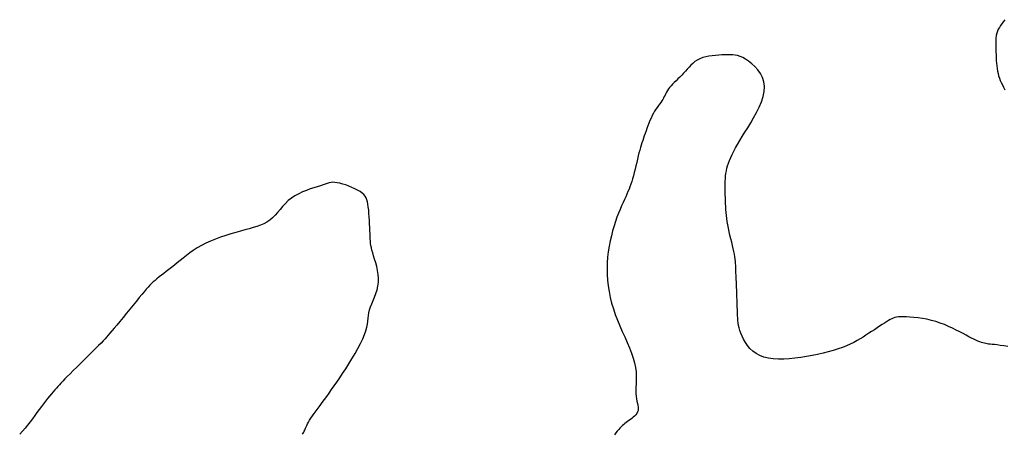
# Model space of a CAD drawing. Header units: millimetres. Extents: x 32690613 to 32693367, y 5343692 to 5344708.
# Tile 961 of 1009: x 32693182 to 32693203, y 5344587 to 5344596. Entities that reach past the tile are written whole.
import ezdxf

# ---------------------------------------------------------------- set-up
doc = ezdxf.new("R2010")
doc.units = ezdxf.units.MM
doc.header["$LTSCALE"] = 20
doc.layers.add('02-DGM_HL_491.00', color=62, linetype='Continuous')

msp = doc.modelspace()

# ---------------------------------------------------------------- linework, layer by layer
at = {"layer": '02-DGM_HL_491.00', "elevation": 491, "flags": 128}
for points in [[(32693203.121, 5344595.966), (32693203.09, 5344595.92), (32693203.06, 5344595.878), (32693203.031, 5344595.839), (32693203.004, 5344595.8), (32693202.981, 5344595.761), (32693202.962, 5344595.718), (32693202.947, 5344595.672), (32693202.936, 5344595.621), (32693202.93, 5344595.567), (32693202.926, 5344595.51), (32693202.925, 5344595.451), (32693202.925, 5344595.391), (32693202.927, 5344595.329), (32693202.929, 5344595.267), (32693202.932, 5344595.204), (32693202.934, 5344595.142), (32693202.938, 5344595.081), (32693202.942, 5344595.02), (32693202.948, 5344594.961), (32693202.955, 5344594.904), (32693202.964, 5344594.849), (32693202.975, 5344594.796), (32693202.989, 5344594.745), (32693203.005, 5344594.697), (32693203.024, 5344594.649), (32693203.045, 5344594.6), (32693203.07, 5344594.551), (32693203.096, 5344594.5), (32693203.126, 5344594.445)], [(32693203.185, 5344588.869), (32693203.1, 5344588.882), (32693203.023, 5344588.893), (32693202.955, 5344588.902), (32693202.898, 5344588.909), (32693202.849, 5344588.914), (32693202.807, 5344588.918), (32693202.77, 5344588.922), (32693202.738, 5344588.926), (32693202.708, 5344588.931), (32693202.678, 5344588.937), (32693202.648, 5344588.945), (32693202.615, 5344588.956), (32693202.579, 5344588.969), (32693202.539, 5344588.985), (32693202.496, 5344589.004), (32693202.449, 5344589.026), (32693202.398, 5344589.051), (32693202.341, 5344589.079), (32693202.28, 5344589.112), (32693202.214, 5344589.147), (32693202.142, 5344589.185), (32693202.066, 5344589.225), (32693201.985, 5344589.266), (32693201.9, 5344589.305), (32693201.812, 5344589.343), (32693201.72, 5344589.378), (32693201.625, 5344589.41), (32693201.528, 5344589.436), (32693201.429, 5344589.458), (32693201.331, 5344589.476), (32693201.236, 5344589.49), (32693201.145, 5344589.5), (32693201.059, 5344589.507), (32693200.982, 5344589.511), (32693200.914, 5344589.513), (32693200.857, 5344589.513), (32693200.809, 5344589.51), (32693200.768, 5344589.505), (32693200.732, 5344589.496), (32693200.698, 5344589.485), (32693200.666, 5344589.471), (32693200.633, 5344589.452), (32693200.596, 5344589.431), (32693200.554, 5344589.405), (32693200.507, 5344589.375), (32693200.456, 5344589.343), (32693200.402, 5344589.308), (32693200.346, 5344589.271), (32693200.287, 5344589.233), (32693200.227, 5344589.194), (32693200.166, 5344589.154), (32693200.105, 5344589.114), (32693200.042, 5344589.074), (32693199.978, 5344589.035), (32693199.911, 5344588.996), (32693199.84, 5344588.958), (32693199.764, 5344588.92), (32693199.683, 5344588.884), (32693199.594, 5344588.848), (32693199.498, 5344588.814), (32693199.394, 5344588.781), (32693199.285, 5344588.75), (32693199.171, 5344588.721), (32693199.053, 5344588.694), (32693198.932, 5344588.67), (32693198.809, 5344588.648), (32693198.685, 5344588.629), (32693198.561, 5344588.613), (32693198.438, 5344588.602), (32693198.317, 5344588.595), (32693198.2, 5344588.595), (32693198.088, 5344588.601), (32693197.982, 5344588.616), (32693197.883, 5344588.639), (32693197.794, 5344588.672), (32693197.714, 5344588.716), (32693197.643, 5344588.768), (32693197.582, 5344588.827), (32693197.528, 5344588.891), (32693197.482, 5344588.958), (32693197.444, 5344589.026), (32693197.412, 5344589.093), (32693197.386, 5344589.157), (32693197.365, 5344589.216), (32693197.349, 5344589.272), (32693197.337, 5344589.325), (32693197.328, 5344589.377), (32693197.322, 5344589.429), (32693197.318, 5344589.482), (32693197.315, 5344589.538), (32693197.313, 5344589.599), (32693197.31, 5344589.663), (32693197.308, 5344589.732), (32693197.305, 5344589.803), (32693197.302, 5344589.876), (32693197.299, 5344589.949), (32693197.296, 5344590.02), (32693197.294, 5344590.089), (32693197.291, 5344590.154), (32693197.289, 5344590.214), (32693197.287, 5344590.269), (32693197.285, 5344590.321), (32693197.283, 5344590.369), (32693197.281, 5344590.414), (32693197.279, 5344590.458), (32693197.278, 5344590.501), (32693197.276, 5344590.542), (32693197.274, 5344590.584), (32693197.272, 5344590.626), (32693197.269, 5344590.67), (32693197.266, 5344590.716), (32693197.26, 5344590.764), (32693197.254, 5344590.815), (32693197.244, 5344590.87), (32693197.233, 5344590.93), (32693197.219, 5344590.994), (32693197.203, 5344591.063), (32693197.185, 5344591.135), (32693197.166, 5344591.209), (32693197.148, 5344591.284), (32693197.13, 5344591.36), (32693197.114, 5344591.435), (32693197.099, 5344591.508), (32693197.087, 5344591.58), (32693197.078, 5344591.649), (32693197.07, 5344591.716), (32693197.064, 5344591.781), (32693197.06, 5344591.846), (32693197.056, 5344591.909), (32693197.053, 5344591.972), (32693197.051, 5344592.035), (32693197.048, 5344592.097), (32693197.046, 5344592.159), (32693197.044, 5344592.221), (32693197.043, 5344592.282), (32693197.043, 5344592.343), (32693197.043, 5344592.403), (32693197.045, 5344592.461), (32693197.049, 5344592.518), (32693197.054, 5344592.574), (32693197.06, 5344592.629), (32693197.07, 5344592.684), (32693197.082, 5344592.738), (32693197.097, 5344592.794), (32693197.115, 5344592.852), (32693197.138, 5344592.911), (32693197.164, 5344592.973), (32693197.195, 5344593.038), (32693197.231, 5344593.108), (32693197.271, 5344593.181), (32693197.315, 5344593.258), (32693197.364, 5344593.341), (32693197.416, 5344593.429), (32693197.473, 5344593.522), (32693197.534, 5344593.621), (32693197.598, 5344593.727), (32693197.663, 5344593.837), (32693197.726, 5344593.951), (32693197.783, 5344594.066), (32693197.832, 5344594.182), (32693197.87, 5344594.296), (32693197.893, 5344594.407), (32693197.899, 5344594.514), (32693197.885, 5344594.615), (32693197.854, 5344594.709), (32693197.809, 5344594.797), (32693197.753, 5344594.877), (32693197.689, 5344594.948), (32693197.622, 5344595.011), (32693197.553, 5344595.065), (32693197.487, 5344595.11), (32693197.425, 5344595.144), (32693197.368, 5344595.169), (32693197.314, 5344595.187), (32693197.261, 5344595.198), (32693197.208, 5344595.204), (32693197.155, 5344595.206), (32693197.098, 5344595.205), (32693197.038, 5344595.203), (32693196.973, 5344595.201), (32693196.905, 5344595.197), (32693196.834, 5344595.192), (32693196.762, 5344595.184), (32693196.691, 5344595.174), (32693196.621, 5344595.16), (32693196.555, 5344595.142), (32693196.493, 5344595.118), (32693196.438, 5344595.09), (32693196.387, 5344595.056), (32693196.341, 5344595.018), (32693196.298, 5344594.978), (32693196.258, 5344594.935), (32693196.219, 5344594.891), (32693196.18, 5344594.847), (32693196.14, 5344594.803), (32693196.1, 5344594.76), (32693196.058, 5344594.719), (32693196.017, 5344594.679), (32693195.976, 5344594.64), (32693195.937, 5344594.603), (32693195.9, 5344594.566), (32693195.867, 5344594.53), (32693195.837, 5344594.495), (32693195.811, 5344594.461), (32693195.789, 5344594.427), (32693195.77, 5344594.394), (32693195.753, 5344594.361), (32693195.737, 5344594.329), (32693195.721, 5344594.297), (32693195.705, 5344594.265), (32693195.686, 5344594.233), (32693195.665, 5344594.201), (32693195.642, 5344594.168), (32693195.618, 5344594.134), (32693195.592, 5344594.099), (32693195.565, 5344594.062), (32693195.538, 5344594.022), (32693195.51, 5344593.979), (32693195.484, 5344593.933), (32693195.458, 5344593.883), (32693195.433, 5344593.831), (32693195.409, 5344593.776), (32693195.386, 5344593.719), (32693195.364, 5344593.662), (32693195.343, 5344593.605), (32693195.323, 5344593.549), (32693195.304, 5344593.495), (32693195.285, 5344593.444), (32693195.268, 5344593.394), (32693195.251, 5344593.344), (32693195.234, 5344593.295), (32693195.218, 5344593.244), (32693195.202, 5344593.19), (32693195.186, 5344593.134), (32693195.17, 5344593.073), (32693195.154, 5344593.007), (32693195.137, 5344592.938), (32693195.12, 5344592.866), (32693195.102, 5344592.792), (32693195.085, 5344592.719), (32693195.067, 5344592.647), (32693195.049, 5344592.577), (32693195.031, 5344592.512), (32693195.012, 5344592.451), (32693194.993, 5344592.394), (32693194.973, 5344592.339), (32693194.953, 5344592.286), (32693194.931, 5344592.233), (32693194.907, 5344592.178), (32693194.881, 5344592.121), (32693194.854, 5344592.06), (32693194.824, 5344591.994), (32693194.792, 5344591.922), (32693194.759, 5344591.845), (32693194.726, 5344591.763), (32693194.692, 5344591.676), (32693194.659, 5344591.583), (32693194.627, 5344591.486), (32693194.597, 5344591.383), (32693194.569, 5344591.275), (32693194.543, 5344591.163), (32693194.521, 5344591.047), (32693194.503, 5344590.927), (32693194.489, 5344590.806), (32693194.48, 5344590.682), (32693194.476, 5344590.558), (32693194.478, 5344590.433), (32693194.486, 5344590.308), (32693194.5, 5344590.184), (32693194.52, 5344590.059), (32693194.545, 5344589.935), (32693194.576, 5344589.811), (32693194.613, 5344589.688), (32693194.654, 5344589.564), (32693194.7, 5344589.441), (32693194.751, 5344589.318), (32693194.804, 5344589.196), (32693194.859, 5344589.075), (32693194.912, 5344588.956), (32693194.962, 5344588.839), (32693195.007, 5344588.726), (32693195.046, 5344588.616), (32693195.076, 5344588.51), (32693195.096, 5344588.409), (32693195.107, 5344588.314), (32693195.111, 5344588.222), (32693195.111, 5344588.136), (32693195.108, 5344588.056), (32693195.104, 5344587.98), (32693195.102, 5344587.909), (32693195.102, 5344587.844), (32693195.107, 5344587.784), (32693195.115, 5344587.73), (32693195.125, 5344587.679), (32693195.135, 5344587.633), (32693195.144, 5344587.59), (32693195.151, 5344587.551), (32693195.153, 5344587.514), (32693195.149, 5344587.479), (32693195.139, 5344587.446), (32693195.122, 5344587.415), (32693195.1, 5344587.386), (32693195.074, 5344587.358), (32693195.045, 5344587.332), (32693195.015, 5344587.307), (32693194.983, 5344587.283), (32693194.952, 5344587.26), (32693194.923, 5344587.239), (32693194.894, 5344587.217), (32693194.866, 5344587.196), (32693194.839, 5344587.174), (32693194.812, 5344587.151), (32693194.785, 5344587.125), (32693194.757, 5344587.097), (32693194.729, 5344587.066), (32693194.699, 5344587.03), (32693194.669, 5344586.992), (32693194.637, 5344586.951)], [(32693187.857, 5344586.962), (32693187.872, 5344586.985), (32693187.885, 5344587.006), (32693187.895, 5344587.028), (32693187.905, 5344587.049), (32693187.914, 5344587.072), (32693187.924, 5344587.097), (32693187.935, 5344587.124), (32693187.948, 5344587.153), (32693187.965, 5344587.186), (32693187.985, 5344587.223), (32693188.011, 5344587.265), (32693188.04, 5344587.31), (32693188.074, 5344587.36), (32693188.111, 5344587.412), (32693188.151, 5344587.468), (32693188.194, 5344587.527), (32693188.239, 5344587.589), (32693188.286, 5344587.652), (32693188.334, 5344587.717), (32693188.384, 5344587.785), (32693188.435, 5344587.856), (32693188.489, 5344587.931), (32693188.545, 5344588.01), (32693188.603, 5344588.094), (32693188.664, 5344588.184), (32693188.728, 5344588.281), (32693188.795, 5344588.384), (32693188.863, 5344588.492), (32693188.931, 5344588.603), (32693188.997, 5344588.714), (32693189.059, 5344588.825), (32693189.115, 5344588.931), (32693189.164, 5344589.033), (32693189.203, 5344589.126), (32693189.232, 5344589.21), (32693189.252, 5344589.286), (32693189.265, 5344589.356), (32693189.275, 5344589.421), (32693189.282, 5344589.482), (32693189.29, 5344589.542), (32693189.3, 5344589.602), (32693189.315, 5344589.664), (32693189.337, 5344589.729), (32693189.363, 5344589.797), (32693189.393, 5344589.868), (32693189.423, 5344589.942), (32693189.451, 5344590.019), (32693189.476, 5344590.098), (32693189.495, 5344590.18), (32693189.506, 5344590.264), (32693189.507, 5344590.349), (32693189.5, 5344590.435), (32693189.486, 5344590.521), (32693189.468, 5344590.605), (32693189.446, 5344590.686), (32693189.423, 5344590.764), (32693189.401, 5344590.835), (32693189.381, 5344590.901), (32693189.365, 5344590.959), (32693189.352, 5344591.012), (32693189.343, 5344591.061), (32693189.336, 5344591.108), (32693189.331, 5344591.155), (32693189.328, 5344591.204), (32693189.325, 5344591.257), (32693189.323, 5344591.316), (32693189.32, 5344591.382), (32693189.317, 5344591.454), (32693189.314, 5344591.529), (32693189.31, 5344591.607), (32693189.305, 5344591.685), (32693189.3, 5344591.76), (32693189.294, 5344591.832), (32693189.286, 5344591.898), (32693189.278, 5344591.957), (32693189.268, 5344592.008), (32693189.254, 5344592.054), (32693189.237, 5344592.095), (32693189.214, 5344592.132), (32693189.186, 5344592.166), (32693189.15, 5344592.199), (32693189.107, 5344592.231), (32693189.054, 5344592.262), (32693188.995, 5344592.293), (32693188.931, 5344592.323), (32693188.864, 5344592.351), (32693188.796, 5344592.376), (32693188.73, 5344592.397), (32693188.667, 5344592.414), (32693188.61, 5344592.426), (32693188.56, 5344592.433), (32693188.516, 5344592.434), (32693188.475, 5344592.43), (32693188.435, 5344592.423), (32693188.394, 5344592.411), (32693188.35, 5344592.396), (32693188.301, 5344592.379), (32693188.244, 5344592.36), (32693188.177, 5344592.339), (32693188.103, 5344592.315), (32693188.023, 5344592.289), (32693187.94, 5344592.259), (32693187.856, 5344592.225), (32693187.772, 5344592.187), (32693187.691, 5344592.142), (32693187.615, 5344592.092), (32693187.546, 5344592.036), (32693187.483, 5344591.975), (32693187.424, 5344591.911), (32693187.367, 5344591.846), (32693187.313, 5344591.781), (32693187.258, 5344591.72), (32693187.202, 5344591.663), (32693187.143, 5344591.612), (32693187.08, 5344591.569), (32693187.013, 5344591.532), (32693186.941, 5344591.501), (32693186.864, 5344591.474), (32693186.783, 5344591.449), (32693186.696, 5344591.425), (32693186.604, 5344591.401), (32693186.506, 5344591.375), (32693186.403, 5344591.346), (32693186.296, 5344591.314), (32693186.186, 5344591.279), (32693186.075, 5344591.241), (32693185.965, 5344591.199), (32693185.858, 5344591.156), (32693185.755, 5344591.109), (32693185.657, 5344591.06), (32693185.566, 5344591.008), (32693185.482, 5344590.955), (32693185.404, 5344590.9), (32693185.33, 5344590.845), (32693185.261, 5344590.79), (32693185.195, 5344590.736), (32693185.132, 5344590.684), (32693185.071, 5344590.633), (32693185.011, 5344590.585), (32693184.952, 5344590.54), (32693184.895, 5344590.497), (32693184.841, 5344590.455), (32693184.788, 5344590.416), (32693184.739, 5344590.378), (32693184.692, 5344590.341), (32693184.649, 5344590.305), (32693184.609, 5344590.27), (32693184.571, 5344590.235), (32693184.535, 5344590.197), (32693184.497, 5344590.156), (32693184.457, 5344590.11), (32693184.413, 5344590.058), (32693184.364, 5344589.999), (32693184.308, 5344589.931), (32693184.245, 5344589.854), (32693184.175, 5344589.769), (32693184.102, 5344589.68), (32693184.028, 5344589.589), (32693183.954, 5344589.499), (32693183.883, 5344589.413), (32693183.818, 5344589.334), (32693183.76, 5344589.264), (32693183.711, 5344589.205), (32693183.67, 5344589.155), (32693183.633, 5344589.111), (32693183.598, 5344589.071), (32693183.563, 5344589.032), (32693183.523, 5344588.99), (32693183.477, 5344588.943), (32693183.423, 5344588.888), (32693183.357, 5344588.822), (32693183.282, 5344588.749), (32693183.202, 5344588.669), (32693183.117, 5344588.586), (32693183.033, 5344588.503), (32693182.95, 5344588.422), (32693182.872, 5344588.345), (32693182.802, 5344588.275), (32693182.741, 5344588.215), (32693182.689, 5344588.163), (32693182.644, 5344588.117), (32693182.605, 5344588.075), (32693182.57, 5344588.037), (32693182.536, 5344588.001), (32693182.504, 5344587.964), (32693182.47, 5344587.925), (32693182.434, 5344587.883), (32693182.396, 5344587.838), (32693182.356, 5344587.789), (32693182.313, 5344587.738), (32693182.269, 5344587.683), (32693182.224, 5344587.625), (32693182.178, 5344587.564), (32693182.13, 5344587.501), (32693182.083, 5344587.436), (32693182.034, 5344587.368), (32693181.984, 5344587.3), (32693181.933, 5344587.231), (32693181.88, 5344587.162), (32693181.825, 5344587.093), (32693181.767, 5344587.026), (32693181.707, 5344586.962)]]:
    msp.add_lwpolyline(points, dxfattribs=at)

doc.saveas('drawing.dxf')
